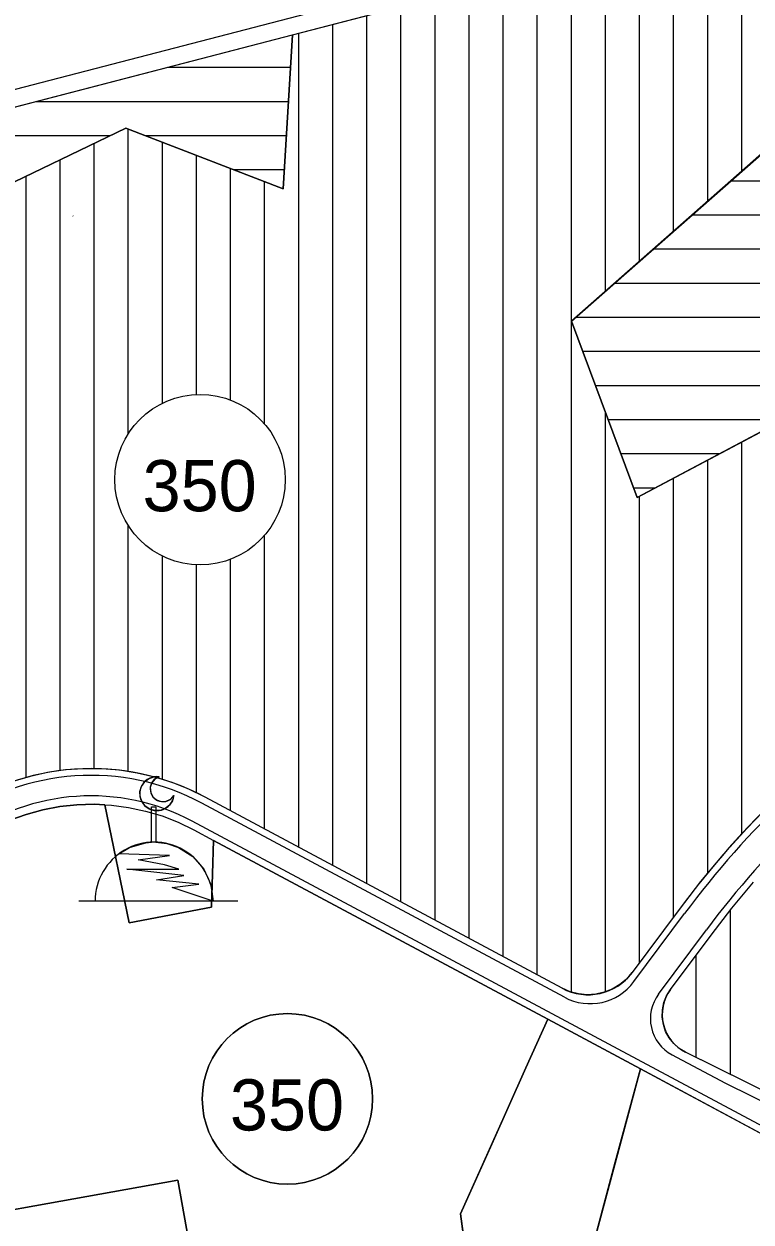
# Model space of a CAD drawing. Extents: x 427903 to 430077, y 4477233 to 4480385.
# Drawn here: x 428183.2 to 428396.6, y 4478521.2 to 4478872.5 of the extents above; entities that cross this region are included whole.
import ezdxf

# ---------------------------------------------------------------- set-up
doc = ezdxf.new("R2010")
doc.units = 0
for name, color, linetype in [('ADAKENARI', 7, 'Continuous'), ('Default', 7, 'Continuous'), ('KALDIRIM', 7, 'Continuous'), ('LJ_SEMBOL', 7, 'Continuous'), ('PL_K_TALI_IS_MRK', 7, 'Continuous'), ('PL_KON_MEV_350', 7, 'Continuous'), ('PL_KON_ONE_250', 7, 'Continuous'), ('PL_SAY_DINI_TESIS', 7, 'Continuous'), ('PL_SAY_KULTUR_TESIS', 7, 'Continuous'), ('SM_DAIRE', 7, 'Continuous'), ('SM_TAKS', 7, 'Continuous'), ('TR_ORTAGELISME', 7, 'Continuous'), ('TR_ORTAYOGUNKONUT', 7, 'Continuous'), ('TR_TALIISMERK', 7, 'Continuous')]:
    doc.layers.add(name, color=color, linetype=linetype)

# ---------------------------------------------------------------- blocks, each defined once
blk = doc.blocks.new('CAMI_3')
at = {"layer": 'Default'}
blk.add_line((210.320774, -86.17823), (-256.287561, -86.19962), dxfattribs=at)
for points in [[(22.086155, 223.44137), (17.847466, 208.35529), (9.147302, 195.32211), (-3.159784, 185.622), (-17.864957, 180.20772), (-33.523837, 179.61109), (-48.598368, 183.89069), (-61.607891, 192.62618), (-71.274576, 204.95954), (-76.648937, 219.67935), (-77.203089, 235.33979), (-72.882603, 250.40265), (-64.111848, 263.38843), (-51.75231, 273.02162), (-37.017975, 278.35602), (-21.356088, 278.86768), (-33.888665, 271.92668), (-42.903796, 260.79248), (-47.085718, 247.09013), (-45.824076, 232.81948), (-39.303008, 220.06336), (-28.474268, 210.68352), (-14.918316, 206.04896), (-0.613652, 206.83609), (12.351951, 212.93003)], [(22.086155, 223.44137), (17.847466, 208.35529), (9.147302, 195.32211), (-3.159784, 185.622), (-17.864957, 180.20772), (-33.523837, 179.61109), (-48.598368, 183.89069), (-61.607891, 192.62618), (-71.274576, 204.95954), (-76.648937, 219.67935), (-77.203089, 235.33979), (-72.882603, 250.40265), (-64.111848, 263.38843), (-51.75231, 273.02162), (-37.017975, 278.35602), (-21.356088, 278.86768), (-33.888665, 271.92668), (-42.903796, 260.79248), (-47.085718, 247.09013), (-45.824076, 232.81948), (-39.303008, 220.06336), (-28.474268, 210.68352), (-14.918316, 206.04896), (-0.613652, 206.83609), (12.351951, 212.93003)], [(137.278869, -86.05749), (17.449309, -45.52793), (95.326764, -36.36587), (-29.015392, -23.27723), (51.84643, -10.68626), (-115.64944, 8.18652), (36.905483, 7.40015), (-4.801393, 20.56975), (-82.622085, 34.92295), (9.59612, 47.40147), (-139.308018, 52.62453), (-107.674786, 71.36467), (-60.411697, 85.24237), (-42.96472, 86.85478), (-42.96472, 191.03756), (-30.46472, 191.03756), (-30.46472, 86.92216), (1.9676, 82.83647), (36.109793, 71.36467), (77.548597, 44.73357), (109.805989, 7.50655), (130.268668, -37.30046)]]:
    blk.add_lwpolyline(points, close=True, dxfattribs=at)
for centre, radius, start, end in [((-27.574608, 229.25589), 50, 82.8556, 353.32194), ((-27.574608, 229.25589), 50, 82.8556, 353.32194), ((-9.788411, 243.19642), 37.5, 107.96713, 328.21041), ((-9.788411, 243.19642), 37.5, 107.96713, 328.21041), ((-35.782496, -86.05749), 173.0614, 359.96699, 180)]:
    blk.add_arc(centre, radius, start, end, dxfattribs=at)

msp = doc.modelspace()

# ---------------------------------------------------------------- linework, layer by layer
at = {"layer": 'ADAKENARI'}
for p, q in [((428262.06, 4478869.29), (428344.16, 4478890.62)), ((428000.22, 4478801.25), (428262.06, 4478869.29)), ((428259.26, 4478824.14), (428262.06, 4478869.29)), ((428343.84, 4478785.29), (428411.99, 4478845.23)), ((428180.49, 4478826.14), (428213.15, 4478841.93)), ((428213.15, 4478841.93), (428259.26, 4478824.14)), ((428197.58, 4478816.16), (428197.63, 4478816.14)), ((428363.14, 4478733.65), (428343.84, 4478785.29)), ((428437.19, 4478772.84), (428363.14, 4478733.65)), ((428193.71, 4478643.01), (428198.76, 4478643.56)), ((428198.76, 4478643.56), (428203.84, 4478643.7)), ((428203.84, 4478643.7), (428206.92, 4478643.54)), ((428206.92, 4478643.54), (428208.91, 4478643.44)), ((428206.92, 4478643.54), (428214.13, 4478608.92)), ((428208.91, 4478643.44), (428213.94, 4478642.77)), ((428341.13, 4478589.75), (428236.38, 4478645.77)), ((428179.06, 4478638.98), (428183.83, 4478640.71)), ((428183.83, 4478640.71), (428188.73, 4478642.06)), ((428188.73, 4478642.06), (428193.71, 4478643.01)), ((428213.94, 4478642.77), (428218.91, 4478641.71)), ((428218.91, 4478641.71), (428223.77, 4478640.25)), ((428223.77, 4478640.25), (428228.5, 4478638.41)), ((428228.5, 4478638.41), (428233.07, 4478636.19)), ((428233.07, 4478636.19), (428238.85, 4478633.1)), ((428238.25, 4478613.51), (428238.85, 4478633.1)), ((428238.85, 4478633.1), (428336.89, 4478580.67)), ((428390.91, 4478613.22), (428397.3, 4478620.86)), ((428214.13, 4478608.92), (428238.25, 4478613.51)), ((428375.44, 4478612.85), (428361.67, 4478594.34)), ((428384.82, 4478605.35), (428390.91, 4478613.22)), ((428372.92, 4478589.36), (428384.82, 4478605.35)), ((428311.32, 4478523.59), (428336.89, 4478580.67)), ((428336.89, 4478580.67), (428364.08, 4478566.14)), ((428459.94, 4478530.12), (428377.33, 4478571)), ((428364.08, 4478566.14), (428347.48, 4478504.21)), ((428364.08, 4478566.14), (428419.11, 4478536.59)), ((428313.91, 4478504.18), (428311.32, 4478523.59))]:
    msp.add_line(p, q, dxfattribs=at)
msp.add_lwpolyline([(428135.65, 4478516.86), (428228.37, 4478533.52), (428238.36, 4478477.89)], dxfattribs=at)
for centre, radius, start, end in [((428594.45, 4478449.87), 272.99, 123.858, 143.3446), ((428202.9, 4478583.16), 71, 61.8633, 125.9717), ((428348.73, 4478603.97), 16.13, 241.8633, 323.3446), ((428382.79, 4478582.02), 12.3, 143.3446, 243.6718)]:
    msp.add_arc(centre, radius, start, end, dxfattribs=at)
at = {"layer": 'KALDIRIM'}
for p, q in [((428000.42, 4478806.47), (428300.08, 4478884.33)), ((428341.8, 4478587.12), (428235.44, 4478644)), ((428273.15, 4478617.03), (428232.61, 4478638.71)), ((428357.59, 4478571.87), (428273.15, 4478617.03)), ((428362.18, 4478591.68), (428377.05, 4478611.66)), ((428369.4, 4478587.98), (428383.47, 4478606.88)), ((428450.4, 4478522.24), (428357.59, 4478571.87)), ((428389.14, 4478561.8), (428373.37, 4478570.24)), ((428458.61, 4478527.43), (428389.14, 4478561.8))]:
    msp.add_line(p, q, dxfattribs=at)
for centre, radius, start, end in [((428594.45, 4478449.87), 270.99, 123.858, 143.3446), ((428594.45, 4478449.87), 262.99, 123.858, 143.3446), ((428202.9, 4478583.16), 69, 61.8633, 125.9717), ((428202.9, 4478583.16), 63, 61.8633, 125.9717), ((428349.35, 4478601.23), 16, 241.8633, 323.3446), ((428379.03, 4478580.82), 12, 143.3446, 241.8633)]:
    msp.add_arc(centre, radius, start, end, dxfattribs=at)
at = {"layer": 'PL_K_TALI_IS_MRK'}
msp.add_lwpolyline([(428347.48, 4478504.21), (428356.73, 4478538.73), (428364.08, 4478566.14), (428336.89, 4478580.67), (428330.5, 4478566.41), (428320.5, 4478544.08), (428311.32, 4478523.59), (428313.91, 4478504.18)], dxfattribs=at)
at = {"layer": 'PL_KON_MEV_350'}
for points in [[(427917.08, 4478776.46), (427952.24, 4478756.14), (427978.14, 4478749.76), (428034.65, 4478768.71), (428059.31, 4478768.48), (428083.94, 4478765.51), (428118.4, 4478803.55), (428180.49, 4478826.14), (428213.15, 4478841.93), (428259.26, 4478824.14), (428262.06, 4478869.29), (428344.16, 4478890.62), (428354.31, 4478893.44), (428364.37, 4478896.6), (428374.31, 4478900.1), (428384.13, 4478903.94), (428393.82, 4478908.1), (428403.36, 4478912.58)], [(428411.99, 4478845.23), (428343.84, 4478785.29), (428363.14, 4478733.65), (428437.19, 4478772.84)], [(428402.48, 4478643.97), (428395.29, 4478636.58), (428388.38, 4478628.92), (428381.76, 4478621.01), (428375.44, 4478612.85), (428361.67, 4478594.34), (428360, 4478592.43), (428358.04, 4478590.8), (428355.85, 4478589.5), (428353.48, 4478588.56), (428351, 4478588), (428348.46, 4478587.85), (428345.92, 4478588.09), (428343.46, 4478588.73), (428341.13, 4478589.75), (428236.38, 4478645.77), (428231.62, 4478648.09), (428226.7, 4478650.05), (428221.65, 4478651.64), (428216.49, 4478652.84), (428211.26, 4478653.66), (428205.99, 4478654.09), (428200.69, 4478654.12), (428195.41, 4478653.76), (428190.17, 4478653.01), (428185, 4478651.86), (428179.93, 4478650.34)], [(428313.91, 4478504.18), (428311.32, 4478523.59), (428320.5, 4478544.08), (428330.5, 4478566.41), (428336.89, 4478580.67), (428238.85, 4478633.1), (428238.25, 4478613.51), (428214.13, 4478608.92), (428206.92, 4478643.54), (428203.84, 4478643.7), (428198.76, 4478643.56), (428193.71, 4478643.01), (428188.73, 4478642.06), (428183.83, 4478640.71), (428179.06, 4478638.98), (428174.44, 4478636.87), (428170, 4478634.4), (428165.78, 4478631.59), (428159.46, 4478627)], [(428459.94, 4478530.12), (428377.33, 4478571), (428375.49, 4478572.11), (428373.88, 4478573.54), (428372.54, 4478575.22), (428371.51, 4478577.11), (428370.83, 4478579.14), (428370.51, 4478581.27), (428370.57, 4478583.42), (428371, 4478585.53), (428371.79, 4478587.53), (428372.92, 4478589.36), (428384.82, 4478605.35), (428390.91, 4478613.22), (428397.3, 4478620.86)], [(428445.79, 4478522.44), (428419.11, 4478536.59), (428364.08, 4478566.14), (428356.73, 4478538.73), (428347.48, 4478504.21), (428346.73, 4478503.43), (428336.73, 4478492.99), (428331.05, 4478487.06), (428326.73, 4478480.12), (428318.4, 4478466.76), (428316.73, 4478461.32), (428311.62, 4478444.67), (428306.73, 4478434.84), (428296.73, 4478414.73), (428286.73, 4478394.62)], [(428139.39, 4478565.72), (428137.95, 4478565.38), (428140.5, 4478550.55), (428144.51, 4478527.24), (428145.86, 4478522.73), (428140.5, 4478522.78), (428134.78, 4478522.83), (428135.65, 4478516.86), (428228.37, 4478533.52), (428238.36, 4478477.89), (428266.04, 4478492.8), (428274.97, 4478473.26), (428263.06, 4478468.02), (428262.96, 4478468.73), (428244.67, 4478462.06), (428254.97, 4478436.2), (428150.73, 4478413.55), (428154.62, 4478386.95), (428160.5, 4478388.13)]]:
    msp.add_lwpolyline(points, dxfattribs=at)
at = {"layer": 'PL_KON_ONE_250'}
for points in [[(428000.22, 4478801.25), (428262.06, 4478869.29), (428259.26, 4478824.14), (428213.15, 4478841.93), (428180.49, 4478826.14)], [(428411.99, 4478845.23), (428343.84, 4478785.29), (428363.14, 4478733.65), (428437.19, 4478772.84)]]:
    msp.add_lwpolyline(points, dxfattribs=at)
at = {"layer": 'PL_SAY_DINI_TESIS'}
msp.add_lwpolyline([(428233.07, 4478636.19), (428238.85, 4478633.1), (428238.25, 4478613.51), (428214.13, 4478608.92), (428206.92, 4478643.54), (428208.91, 4478643.44), (428213.94, 4478642.77), (428218.91, 4478641.71), (428223.77, 4478640.25), (428228.5, 4478638.41)], close=True, dxfattribs=at)
at = {"layer": 'PL_SAY_KULTUR_TESIS'}
msp.add_lwpolyline([(428140.5, 4478483.64), (428144.25, 4478457.97), (428238.36, 4478477.89), (428228.37, 4478533.52), (428135.65, 4478516.86), (428140.5, 4478483.64)], dxfattribs=at)
at = {"layer": 'SM_DAIRE'}
for centre in [(428234.9, 4478738.86), (428260.54, 4478557.32)]:
    msp.add_circle(centre, 25, dxfattribs=at)
at = {"layer": 'TR_ORTAGELISME'}
for p, q in [((428225.38, 4478859.76), (428261.47, 4478859.76)), ((428186.89, 4478849.76), (428260.85, 4478849.76)), ((428148.41, 4478839.76), (428208.65, 4478839.76)), ((428218.78, 4478839.76), (428260.23, 4478839.76)), ((428244.7, 4478829.76), (428259.61, 4478829.76)), ((428244.7, 4478829.76), (428259.61, 4478829.76)), ((428390.7, 4478826.5), (428576.55, 4478826.5)), ((428379.33, 4478816.5), (428570.31, 4478816.5)), ((428367.96, 4478806.5), (428564.08, 4478806.5)), ((428356.59, 4478796.5), (428536.7, 4478796.5)), ((428345.22, 4478786.5), (428529.36, 4478786.5)), ((428347.12, 4478776.5), (428522.03, 4478776.5)), ((428350.86, 4478766.5), (428425.22, 4478766.5)), ((428354.6, 4478756.5), (428406.32, 4478756.5)), ((428358.34, 4478746.5), (428387.43, 4478746.5)), ((428362.08, 4478736.5), (428368.53, 4478736.5))]:
    msp.add_line(p, q, dxfattribs=at)
at = {"layer": 'TR_ORTAYOGUNKONUT'}
for p, q in [((428393.84, 4478829.27), (428393.84, 4478908.11)), ((428383.84, 4478820.47), (428383.84, 4478903.82)), ((428373.84, 4478811.67), (428373.84, 4478899.94)), ((428363.84, 4478802.88), (428363.84, 4478896.44)), ((428353.84, 4478794.08), (428353.84, 4478893.31)), ((428343.84, 4478588.63), (428343.84, 4478890.54)), ((428333.84, 4478593.65), (428333.84, 4478887.94)), ((428313.84, 4478604.34), (428313.84, 4478882.74)), ((428323.84, 4478598.99), (428323.84, 4478885.34)), ((428303.84, 4478609.69), (428303.84, 4478880.14)), ((428293.84, 4478615.04), (428293.84, 4478877.55)), ((428273.84, 4478625.73), (428273.84, 4478872.35)), ((428283.84, 4478620.39), (428283.84, 4478874.95)), ((428263.84, 4478631.08), (428263.84, 4478869.75)), ((428213.84, 4478752.32), (428213.84, 4478841.66)), ((428203.84, 4478654.1), (428203.84, 4478837.43)), ((428223.84, 4478761.28), (428223.84, 4478837.8)), ((428233.84, 4478763.83), (428233.84, 4478833.95)), ((428193.84, 4478653.53), (428193.84, 4478832.6)), ((428243.84, 4478762.21), (428243.84, 4478830.09)), ((428183.84, 4478651.51), (428183.84, 4478827.77)), ((428253.84, 4478755.18), (428253.84, 4478826.23)), ((428353.84, 4478588.7), (428353.84, 4478758.53)), ((428393.84, 4478634.98), (428393.84, 4478749.89)), ((428383.84, 4478623.5), (428383.84, 4478744.6)), ((428373.84, 4478610.69), (428373.84, 4478739.31)), ((428363.84, 4478597.26), (428363.84, 4478734.02)), ((428213.84, 4478653.26), (428213.84, 4478725.39)), ((428253.84, 4478636.43), (428253.84, 4478722.53)), ((428223.84, 4478650.95), (428223.84, 4478716.44)), ((428233.84, 4478647), (428233.84, 4478713.88)), ((428243.84, 4478641.78), (428243.84, 4478715.51)), ((428390.51, 4478564.47), (428390.51, 4478612.7)), ((428380.51, 4478569.42), (428380.51, 4478599.56))]:
    msp.add_line(p, q, dxfattribs=at)
for points in [[(428313.91, 4478504.18), (428311.32, 4478523.59), (428320.5, 4478544.08), (428330.5, 4478566.41), (428336.89, 4478580.67), (428238.85, 4478633.1), (428238.25, 4478613.51), (428214.13, 4478608.92), (428206.92, 4478643.54), (428203.84, 4478643.7), (428198.76, 4478643.56), (428193.71, 4478643.01), (428188.73, 4478642.06), (428183.83, 4478640.71), (428179.06, 4478638.98), (428174.44, 4478636.87), (428170, 4478634.4), (428165.78, 4478631.59), (428159.46, 4478627)], [(428445.79, 4478522.44), (428419.11, 4478536.59), (428364.08, 4478566.14), (428356.73, 4478538.73), (428347.48, 4478504.21), (428346.73, 4478503.43), (428336.73, 4478492.99), (428331.05, 4478487.06), (428326.73, 4478480.12), (428318.4, 4478466.76), (428316.73, 4478461.32), (428311.62, 4478444.67), (428306.73, 4478434.84), (428296.73, 4478414.73), (428286.73, 4478394.62), (428276.73, 4478374.51), (428275.98, 4478373), (428266.73, 4478364.67)], [(428140.5, 4478550.55), (428144.51, 4478527.24), (428145.86, 4478522.73), (428140.5, 4478522.78), (428134.78, 4478522.83), (428135.65, 4478516.86), (428228.37, 4478533.52), (428238.36, 4478477.89)]]:
    msp.add_lwpolyline(points, dxfattribs=at)
for start, end in [(0, 180), (180, 0)]:
    msp.add_arc((428260.54, 4478557.32), 25, start, end, dxfattribs=at)
at = {"layer": 'TR_TALIISMERK'}
msp.add_lwpolyline([(428347.48, 4478504.21), (428356.73, 4478538.73), (428364.08, 4478566.14), (428336.89, 4478580.67), (428330.5, 4478566.41), (428320.5, 4478544.08), (428311.32, 4478523.59), (428313.91, 4478504.18)], dxfattribs=at)

# ---------------------------------------------------------------- block references
at = {"layer": 'LJ_SEMBOL', "xscale": 0.1, "yscale": 0.10000000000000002}
msp.add_blockref('CAMI_3', (428224.99, 4478623.88), dxfattribs=at)

# ---------------------------------------------------------------- texts
at = {"layer": 'SM_TAKS'}
for p in [(428218.04, 4478729.59), (428243.67, 4478548.05)]:
    msp.add_text('350', height=15, dxfattribs=at).set_placement(p)

doc.saveas('drawing.dxf')
